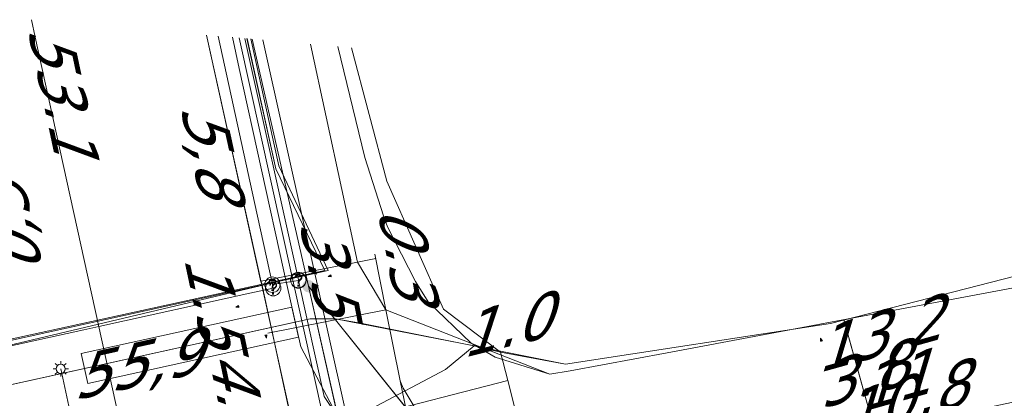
# Model space of a CAD drawing. Header units: metres. Extents: x 124576 to 133557, y 395865 to 402386.
# Tile 298 of 447: x 128447 to 128479, y 402308 to 402320. Entities that reach past the tile are written whole.
import ezdxf
from ezdxf.enums import TextEntityAlignment as Align

# ---------------------------------------------------------------- set-up
doc = ezdxf.new("R2010")
doc.units = ezdxf.units.M
doc.header["$MEASUREMENT"] = 0
for name, color, linetype, lineweight, true_color in [('LG_Datatransport', 3, 'Continuous', 13, 0x00ff00), ('LG_Datatransport_Eurofiber_Nederland_BV', 3, 'Continuous', 13, 0x00ff00), ('LG_Datatransport_KPN_BV', 3, 'Continuous', 13, 0x00ff00), ('LG_Datatransport_Tele2_Nederland_BV', 3, 'Continuous', 13, 0x00ff00), ('LG_Datatransport_Ziggo_BV', 3, 'Continuous', 13, 0x00ff00), ('LG_Laag_Spanning_Enexis_Netbeheer_BV', 7, 'Continuous', 13, 0x960000), ('LG_Midden_Spanning_Enexis_Netbeheer_BV', 7, 'Continuous', 13, 0xd20000), ('LG_Riool_Onder_Druk_Gemeente_Loon_op_Zand', 7, 'Continuous', 13, 0x800080), ('MV_Datatransport_lijn', 3, 'Continuous', 0, 0x00ff00)]:
    doc.layers.add(name, color=color, linetype=linetype, lineweight=lineweight, true_color=true_color)
for name, color, linetype, lineweight in [('LG_Datatransport_P_KPN_BV', 7, 'Continuous', 0), ('LG_Laag_Spanning_P_Enexis_Netbeheer_BV', 7, 'Continuous', 0), ('LG_Midden_Spanning_P_Enexis_Netbeheer_BV', 7, 'Continuous', 0), ('LG_n00003_Spitters_Electrotechniek_BV', 7, 'Continuous', 13), ('MV_Datatransport', 7, 'Continuous', 0), ('MV_Laag_Spanning_pijl', 7, 'Continuous', 0), ('MV_Midden_Spanning', 7, 'Continuous', 0), ('MV_Midden_Spanning_lijn', 7, 'Continuous', 0), ('MV_Midden_Spanning_pijl', 7, 'Continuous', 0)]:
    doc.layers.add(name, color=color, linetype=linetype, lineweight=lineweight)
doc.styles.add('Klic_Annotatie', font='verdanai.ttf', dxfattribs={"oblique": 20, "height": 1.4})

# ---------------------------------------------------------------- blocks, each defined once
blk = doc.blocks.new('Mof_1')
at = {"layer": 'LG_Midden_Spanning_P_Enexis_Netbeheer_BV'}
h = blk.add_hatch(color=256, dxfattribs=at)
edge = h.paths.add_edge_path()
edge.add_arc((0, 0), 2, 0, 360)
blk = doc.blocks.new('Streetlight')
at = {"layer": 'LG_Laag_Spanning_P_Enexis_Netbeheer_BV'}
for p, q in [((-1.77, 1.77), (-1.06, 1.06)), ((0, 2.5), (0, 1.5)), ((1.77, 1.77), (1.06, 1.06)), ((-1.06, -1.06), (-1.77, -1.77)), ((0, -1.5), (0, -2.5)), ((1.06, -1.06), (1.77, -1.77))]:
    blk.add_line(p, q, dxfattribs=at)
at = {"layer": 'LG_Laag_Spanning_P_Enexis_Netbeheer_BV', "flags": 128}
for points in [[(-2.5, 0), (-1.5, 0)], [(1.5, 0), (2.5, 0)]]:
    blk.add_lwpolyline(points, dxfattribs=at)
at = {"layer": 'LG_Laag_Spanning_P_Enexis_Netbeheer_BV'}
blk.add_circle((0, 0), 1.5, dxfattribs=at)
blk = doc.blocks.new('m_pijl_1')
at = {"layer": 'MV_Midden_Spanning_pijl'}
blk.add_hatch(color=7, dxfattribs=at).paths.add_polyline_path([(-1, -0.33), (-1, 0), (-1, 0.33), (0, 0)])
at = {"layer": 'MV_Midden_Spanning_pijl', "flags": 128}
blk.add_lwpolyline([(-1, 0), (-1, 0.33), (0, 0), (-1, -0.33), (-1, 0)], close=True, dxfattribs=at)
blk = doc.blocks.new('Onbekend_3')
at = {"layer": 'LG_Datatransport_P_KPN_BV'}
blk.add_hatch(color=256, dxfattribs=at).paths.add_polyline_path([(-0.25, -1.07, -0.262633), (0.23, 0.15), (0.59, 0.47, 0.379827), (0.7, 1.26), (0.69, 1.26, 0.228508), (-0.03, 1.53), (-0.03, 1.52, 0.459053), (-0.82, 0.79), (-1.29, 0.85, -0.414214), (-0.08, 2, -0.243799), (1.09, 1.52, -0.379827), (0.9, 0.11), (0.54, -0.2, 0.262633), (0.23, -1.08), (-0.17, -1.07)])
blk.add_circle((0, 0), 2.5, dxfattribs=at)
at = {"layer": 'LG_Datatransport_P_KPN_BV', "extrusion": (0, 0, -1)}
blk.add_solid([(0.34, -2.06), (-0.21, -2.06), (0.34, -1.51), (-0.21, -1.51)], dxfattribs=at)

msp = doc.modelspace()

# ---------------------------------------------------------------- linework, layer by layer
at = {"layer": 'LG_Datatransport', "flags": 128}
msp.add_lwpolyline([(128455.822, 402311.004), (128448.985, 402309.501), (128449.199, 402308.525), (128456.036, 402310.028), (128455.822, 402311.004)], dxfattribs=at)
at = {"layer": 'LG_Datatransport_Eurofiber_Nederland_BV', "flags": 128}
for points in [[(128432.3, 402185.3), (128432.9, 402185.28), (128433.86, 402184.62), (128436.2, 402184.5), (128440.62, 402184.41), (128468.19, 402185.14), (128471.52, 402190.82), (128467.14, 402209.54), (128457.33, 402254.05), (128445, 402309.6), (128456.9, 402312.2), (128455.3, 402315.5), (128454.377, 402319.731)], [(128432.301, 402185.3), (128432.905, 402185.284), (128433.858, 402184.616), (128436.2, 402184.5), (128440.2, 402184.4), (128468.2, 402185.1), (128471.5, 402190.8), (128467.1, 402209.5), (128445.1, 402309.4), (128456.9, 402312.2), (128455.3, 402315.5), (128454.367, 402319.731)], [(128432.301, 402185.3), (128432.905, 402185.284), (128433.858, 402184.616), (128436.2, 402184.5), (128440.617, 402184.413), (128468.193, 402185.141), (128471.517, 402190.823), (128467.139, 402209.537), (128457.326, 402254.049), (128445, 402309.6), (128456.9, 402312.2), (128455.3, 402315.5), (128454.377, 402319.731)], [(128432.33, 402185.28), (128432.9, 402185.28), (128433.86, 402184.62), (128436.2, 402184.5), (128440.2, 402184.4), (128468.2, 402185.1), (128471.5, 402190.8), (128467.1, 402209.5), (128445.1, 402309.4), (128456.9, 402312.2), (128455.3, 402315.5), (128454.367, 402319.731)]]:
    msp.add_lwpolyline(points, dxfattribs=at)
at = {"layer": 'LG_Datatransport_KPN_BV'}
for p, q in [((128454.3, 402319.737), (128456.035, 402311.887)), ((128456.038, 402311.871), (128455.194, 402311.735))]:
    msp.add_line(p, q, dxfattribs=at)
at = {"layer": 'LG_Datatransport_KPN_BV', "flags": 128}
for points in [[(128453.43, 402319.814), (128454.607, 402314.404), (128455.194, 402311.735), (128455.219, 402311.623)], [(128455.218, 402311.621), (128454.46, 402311.454), (128449.558, 402310.378), (128449.065, 402310.272), (128444.18, 402309.197), (128455.315, 402259.014), (128466.045, 402210.181)], [(128456.035, 402311.887), (128456.038, 402311.871), (128456.872, 402308.1), (128457.225, 402307.577), (128457.619, 402307.085), (128458.051, 402306.626), (128458.52, 402306.204), (128459.022, 402305.822), (128459.553, 402305.482), (128460.109, 402305.186), (128460.137, 402305.173)], [(128449.065, 402310.269), (128449.555, 402310.378), (128454.459, 402311.455)]]:
    msp.add_lwpolyline(points, dxfattribs=at)
at = {"layer": 'LG_Datatransport_Tele2_Nederland_BV', "flags": 128}
msp.add_lwpolyline([(128454.494, 402319.72), (128455.4, 402315.6), (128457, 402312.2), (128445.2, 402309.6), (128448, 402296.2), (128448.7, 402293.3)], dxfattribs=at)
at = {"layer": 'LG_Datatransport_Ziggo_BV'}
for p, q in [((128449.092, 402309.013), (128455.929, 402310.516)), ((128462.599, 402309.546), (128461.744, 402309.749)), ((128462.599, 402309.546), (128461.744, 402309.749))]:
    msp.add_line(p, q, dxfattribs=at)
at = {"layer": 'LG_Datatransport_Ziggo_BV', "flags": 128}
for points in [[(128457.759, 402319.434), (128458.915, 402315.096), (128460.748, 402310.94), (128462.599, 402309.546), (128464.711, 402309.152), (128473.327, 402310.478), (128488.12, 402314.275), (128494.232, 402316.236)], [(128457.759, 402319.434), (128458.915, 402315.096), (128460.748, 402310.94), (128462.599, 402309.546), (128464.711, 402309.152), (128473.327, 402310.478), (128488.12, 402314.275), (128494.232, 402316.236)], [(128457.759, 402319.434), (128458.915, 402315.096), (128460.748, 402310.94), (128462.599, 402309.546)], [(128494.232, 402316.236), (128488.12, 402314.275), (128473.327, 402310.478), (128464.711, 402309.152), (128462.599, 402309.546), (128460.748, 402310.94), (128458.915, 402315.096), (128457.759, 402319.434)], [(128457.759, 402319.434), (128458.915, 402315.096), (128460.748, 402310.94), (128462.599, 402309.546)], [(128306.272, 402268.084), (128306.189, 402246.085), (128331.342, 402245.989), (128346.43, 402254.208), (128396.796, 402253.271), (128403.198, 402260.544), (128403.693, 402261.016), (128404.259, 402261.181), (128404.896, 402260.992), (128405.321, 402260.426), (128407.397, 402257.107), (128456.209, 402256.345), (128444.839, 402308.08), (128456.418, 402310.623), (128457.245, 402310.621), (128458.051, 402310.484), (128464.711, 402309.152), (128473.327, 402310.478), (128488.12, 402314.275), (128494.232, 402316.236)], [(128455.356, 402260.228), (128444.839, 402308.08), (128456.418, 402310.623), (128457.245, 402310.621), (128458.051, 402310.484), (128464.711, 402309.152), (128473.327, 402310.478), (128488.12, 402314.275), (128494.232, 402316.236)], [(128494.232, 402316.236), (128488.12, 402314.275), (128473.327, 402310.478), (128464.711, 402309.152), (128462.599, 402309.546), (128461.744, 402309.749), (128460.812, 402308.976), (128458.4, 402307.697), (128458.216, 402307.434), (128458.164, 402307.155), (128461.189, 402294.577), (128461.733, 402291.673), (128464.246, 402275.85), (128465.618, 402275.596), (128466.467, 402267.979), (128467.958, 402260.416), (128468.274, 402259.19), (128469.054, 402256.157), (128469.223, 402254.279), (128473.667, 402233.909), (128474.644, 402234.124)], [(128494.232, 402316.236), (128488.12, 402314.275), (128473.327, 402310.478), (128464.711, 402309.152), (128462.599, 402309.546)], [(128494.232, 402316.236), (128488.12, 402314.275), (128473.327, 402310.478), (128464.711, 402309.152), (128462.599, 402309.546)], [(128494.232, 402316.236), (128488.12, 402314.275), (128473.327, 402310.478), (128464.711, 402309.152), (128462.599, 402309.546)], [(128461.744, 402309.749), (128457.245, 402310.621), (128456.418, 402310.623), (128448.604, 402308.906)], [(128461.744, 402309.749), (128457.245, 402310.621), (128456.418, 402310.623), (128448.604, 402308.906)], [(128461.744, 402309.749), (128460.812, 402308.976), (128458.4, 402307.697), (128458.216, 402307.434), (128458.164, 402307.155), (128461.189, 402294.577), (128461.733, 402291.673)], [(128448.604, 402308.906), (128444.839, 402308.08), (128455.356, 402260.228)], [(128448.604, 402308.906), (128444.839, 402308.08), (128455.356, 402260.228)]]:
    msp.add_lwpolyline(points, dxfattribs=at)
at = {"layer": 'LG_Laag_Spanning_Enexis_Netbeheer_BV'}
for p, q in [((128457.016, 402306.664), (128454.118, 402319.753)), ((128457.016, 402306.664), (128454.118, 402319.753)), ((128453.236, 402286.202), (128448.316, 402309)), ((128453.236, 402286.202), (128448.316, 402309))]:
    msp.add_line(p, q, dxfattribs=at)
at = {"layer": 'LG_Midden_Spanning_Enexis_Netbeheer_BV'}
for p, q in [((128456.366, 402311.686), (128454.539, 402319.716)), ((128456.366, 402311.686), (128454.539, 402319.716)), ((128456.366, 402311.686), (128454.539, 402319.716)), ((128456.366, 402311.686), (128461.018, 402305.876)), ((128457.673, 402305.879), (128456.366, 402311.686)), ((128456.366, 402311.686), (128461.018, 402305.876)), ((128459.341, 402308.605), (128458.882, 402310.922)), ((128458.882, 402310.922), (128464.201, 402308.822))]:
    msp.add_line(p, q, dxfattribs=at)
at = {"layer": 'LG_Midden_Spanning_Enexis_Netbeheer_BV', "flags": 128}
for points in [[(128484.781, 402297.86), (128484.522, 402298.77), (128484.189, 402299.061), (128483.558, 402299.329), (128483.256, 402299.944), (128483.341, 402300.452), (128483.671, 402300.847), (128484.104, 402300.944), (128484.586, 402301.051), (128485.467, 402301.248), (128485.976, 402301.613), (128486.067, 402302.233), (128485.75, 402303.443), (128485.185, 402305.599), (128485.124, 402305.83), (128484.473, 402308.316), (128483.24, 402308.759), (128477.566, 402307.561), (128466.352, 402305.194), (128461.018, 402305.876), (128456.366, 402311.686), (128454.539, 402319.716)], [(128484.781, 402297.86), (128484.522, 402298.77), (128484.104, 402300.242), (128484.08, 402300.419), (128484.104, 402300.595), (128484.282, 402300.889), (128484.586, 402301.051), (128485.467, 402301.248), (128485.976, 402301.613), (128486.067, 402302.233), (128485.75, 402303.443), (128485.185, 402305.599), (128485.124, 402305.83), (128484.473, 402308.316), (128483.24, 402308.759), (128477.566, 402307.561), (128466.352, 402305.194), (128461.018, 402305.876), (128456.366, 402311.686), (128454.539, 402319.716)], [(128460.747, 402292.223), (128460.495, 402293.344), (128460.316, 402294.138), (128459.228, 402298.972), (128459.212, 402299.041), (128457.673, 402305.879), (128456.366, 402311.686), (128454.539, 402319.716)], [(128484.781, 402297.86), (128484.522, 402298.77), (128484.104, 402300.242), (128484.08, 402300.419), (128484.104, 402300.595), (128484.282, 402300.889), (128484.586, 402301.051), (128485.467, 402301.248), (128485.976, 402301.613), (128486.067, 402302.233), (128485.75, 402303.443), (128485.185, 402305.599), (128485.124, 402305.83), (128484.473, 402308.316), (128483.24, 402308.759), (128477.566, 402307.561), (128466.352, 402305.194), (128461.018, 402305.876), (128460.663, 402306.325), (128459.443, 402308.369), (128459.341, 402308.605), (128458.882, 402310.922), (128457.953, 402312.47), (128456.433, 402319.55)], [(128495.346, 402316.139), (128484.275, 402312.895), (128481.23, 402312.003), (128468.021, 402309.523), (128464.864, 402308.934), (128464.201, 402308.822), (128458.882, 402310.922), (128457.953, 402312.47), (128456.433, 402319.55)], [(128456.433, 402319.55), (128457.953, 402312.47), (128458.882, 402310.922), (128464.201, 402308.822), (128464.864, 402308.934), (128468.021, 402309.523), (128481.23, 402312.003), (128484.275, 402312.895), (128495.346, 402316.139)], [(128495.346, 402316.139), (128484.275, 402312.895), (128481.23, 402312.003), (128468.021, 402309.523), (128464.864, 402308.934), (128464.201, 402308.822), (128458.882, 402310.922), (128457.953, 402312.47), (128456.433, 402319.55)], [(128456.433, 402319.55), (128457.953, 402312.47), (128458.882, 402310.922), (128464.201, 402308.822), (128464.864, 402308.934), (128468.021, 402309.523), (128481.23, 402312.003), (128484.275, 402312.895), (128495.346, 402316.139)], [(128495.346, 402316.139), (128484.275, 402312.895), (128481.23, 402312.003), (128468.021, 402309.523), (128464.864, 402308.934), (128464.201, 402308.822), (128458.882, 402310.922), (128457.953, 402312.47), (128456.433, 402319.55)], [(128456.433, 402319.55), (128457.953, 402312.47), (128458.882, 402310.922), (128464.201, 402308.822), (128464.864, 402308.934), (128468.021, 402309.523), (128481.23, 402312.003), (128484.275, 402312.895), (128495.346, 402316.139)], [(128456.433, 402319.55), (128457.953, 402312.47), (128458.882, 402310.922), (128464.201, 402308.822), (128464.864, 402308.934), (128468.021, 402309.523), (128481.23, 402312.003), (128484.275, 402312.895), (128495.346, 402316.139)], [(128464.295, 402284.935), (128464.268, 402285.042), (128462.415, 402293.903), (128461.296, 402299.256), (128461.245, 402299.499), (128460.121, 402304.873), (128459.942, 402305.728), (128459.341, 402308.605), (128458.882, 402310.922), (128457.953, 402312.47), (128456.433, 402319.55)], [(128458.882, 402310.922), (128457.953, 402312.47), (128456.433, 402319.55)], [(128481.23, 402312.003), (128468.021, 402309.523), (128464.864, 402308.934), (128464.201, 402308.822), (128462.431, 402309.382), (128461.651, 402309.833), (128460.253, 402311.18), (128459.839, 402311.841), (128458.936, 402313.617), (128458.796, 402313.97), (128458.191, 402315.871), (128457.322, 402319.472)], [(128481.23, 402312.003), (128468.021, 402309.523), (128464.864, 402308.934), (128464.201, 402308.822), (128462.431, 402309.382), (128461.651, 402309.833), (128460.253, 402311.18), (128459.839, 402311.841), (128458.936, 402313.617), (128458.796, 402313.97), (128458.191, 402315.871), (128457.322, 402319.472)], [(128481.23, 402312.003), (128468.021, 402309.523), (128464.864, 402308.934), (128464.201, 402308.822), (128462.431, 402309.382), (128461.651, 402309.833), (128460.253, 402311.18), (128459.839, 402311.841), (128458.936, 402313.617), (128458.796, 402313.97), (128458.191, 402315.871), (128457.322, 402319.472)], [(128464.201, 402308.822), (128462.431, 402309.382), (128461.651, 402309.833), (128460.253, 402311.18), (128459.839, 402311.841), (128458.936, 402313.617), (128458.796, 402313.97), (128458.191, 402315.871), (128457.322, 402319.472)], [(128464.201, 402308.822), (128464.864, 402308.934), (128468.021, 402309.523), (128481.23, 402312.003), (128484.275, 402312.895)], [(128460.495, 402293.344), (128460.316, 402294.138), (128459.228, 402298.972), (128459.212, 402299.041), (128457.673, 402305.879), (128456.366, 402311.686)], [(128460.495, 402293.344), (128460.316, 402294.138), (128459.228, 402298.972), (128459.212, 402299.041), (128457.673, 402305.879), (128456.366, 402311.686)], [(128459.341, 402308.605), (128459.443, 402308.369), (128460.663, 402306.325), (128461.018, 402305.876)], [(128460.121, 402304.873), (128459.942, 402305.728), (128459.341, 402308.605)]]:
    msp.add_lwpolyline(points, dxfattribs=at)
at = {"layer": 'LG_n00003_Spitters_Electrotechniek_BV'}
for p, q in [((128453.895, 402319.773), (128454.115, 402318.754)), ((128454.115, 402318.754), (128455.561, 402312.176)), ((128455.561, 402312.176), (128456.118, 402309.714)), ((128456.118, 402309.714), (128457.53, 402307.046))]:
    msp.add_line(p, q, dxfattribs=at)
at = {"layer": 'LG_Riool_Onder_Druk_Gemeente_Loon_op_Zand'}
msp.add_line((128454.88, 402319.687), (128460.6, 402294.016), dxfattribs=at)
at = {"layer": 'MV_Datatransport_lijn'}
for p, q in [((128453.048, 402319.847), (128455.148, 402310.344)), ((128455.148, 402310.344), (128457.112, 402301.458)), ((128477.84, 402295.98), (128473.76, 402310.589)), ((128462.836, 402308.62), (128462.598, 402309.546)), ((128462.836, 402308.62), (128458.216, 402307.434)), ((128464.267, 402303.046), (128462.836, 402308.62))]:
    msp.add_line(p, q, dxfattribs=at)
at = {"layer": 'MV_Laag_Spanning_pijl', "flags": 128}
msp.add_lwpolyline([(128455.897, 402306.956), (128455.65, 402308.074), (128454.704, 402312.354), (128453.048, 402319.847)], dxfattribs=at)
at = {"layer": 'MV_Midden_Spanning_lijn'}
for q in [(128458.524, 402312.727), (128455.043, 402310.161)]:
    msp.add_line((128458.882, 402310.922), q, dxfattribs=at)
at = {"layer": 'MV_Midden_Spanning_pijl'}
for p, q in [((128454.821, 402311.826), (128453.048, 402319.847)), ((128458.551, 402312.589), (128457.953, 402312.47)), ((128457.953, 402312.47), (128454.831, 402311.851)), ((128454.84, 402311.805), (128455.185, 402310.203)), ((128474.77, 402306.971), (128473.757, 402310.6)), ((128455.185, 402310.203), (128456.192, 402305.527))]:
    msp.add_line(p, q, dxfattribs=at)
at = {"layer": 'MV_Midden_Spanning_pijl', "flags": 128}
msp.add_lwpolyline([(128454.174, 402289.368), (128454.116, 402289.63), (128447.49, 402319.78), (128447.365, 402320.345)], dxfattribs=at)

# ---------------------------------------------------------------- block references
at = {"layer": 'LG_Datatransport_P_KPN_BV', "xscale": 0.1, "yscale": 0.1, "zscale": 0.1}
for p in [(128455.194, 402311.735), (128456.035, 402311.887), (128456.035, 402311.887), (128456.038, 402311.871), (128455.218, 402311.621), (128455.219, 402311.623)]:
    msp.add_blockref('Onbekend_3', p, dxfattribs=at)
at = {"layer": 'LG_Laag_Spanning_P_Enexis_Netbeheer_BV', "xscale": 0.1, "yscale": 0.1, "zscale": 0.1}
msp.add_blockref('Streetlight', (128448.316, 402309), dxfattribs=at)
at = {"layer": 'LG_Midden_Spanning_P_Enexis_Netbeheer_BV', "xscale": 0.1, "yscale": 0.1, "zscale": 0.1, "rotation": 1}
msp.add_blockref('Mof_1', (128456.366, 402311.686), dxfattribs=at)
at = {"layer": 'MV_Midden_Spanning_pijl', "xscale": 0.1, "yscale": 0.1, "zscale": 0.1}
for p, rotation in [((128457, 402312), 192), ((128454, 402311), 192), ((128455, 402310), 283), ((128473, 402310), 105)]:
    msp.add_blockref('m_pijl_1', p, dxfattribs=dict(at, rotation=rotation))

# ---------------------------------------------------------------- texts
at = {"layer": 'MV_Datatransport', "style": 'Klic_Annotatie', "oblique": 20}
for s, rotation, p in [('5,8', 282.4, (128453.212, 402316.185)), ('0,5', 102.5, (128446.754, 402313.497)), ('1.0', 14, (128462.639, 402310.386)), ('13,2', 15.6, (128474.743, 402310.096)), ('55,9', 12.4, (128450.68, 402309.12)), ('11', 15.6, (128475.262, 402308.581)), ('10,8', 15.6, (128475.59, 402307.982))]:
    msp.add_text(s, height=1.4, rotation=rotation, dxfattribs=at).set_placement(p, align=Align.MIDDLE_CENTER)
at = {"layer": 'MV_Midden_Spanning', "style": 'Klic_Annotatie', "oblique": 20}
for s, rotation, p in [('53.1', 282, (128448.37, 402318.106)), ('0.3', 281, (128459.565, 402312.904)), ('3.5', 281, (128457.047, 402312.394)), ('1.5', 282, (128453.305, 402311.317)), ('3.8', 16, (128474.264, 402308.786)), ('4.7', 282, (128454.089, 402308.181))]:
    msp.add_text(s, height=1.4, rotation=rotation, dxfattribs=at).set_placement(p, align=Align.MIDDLE_CENTER)

doc.saveas('drawing.dxf')
